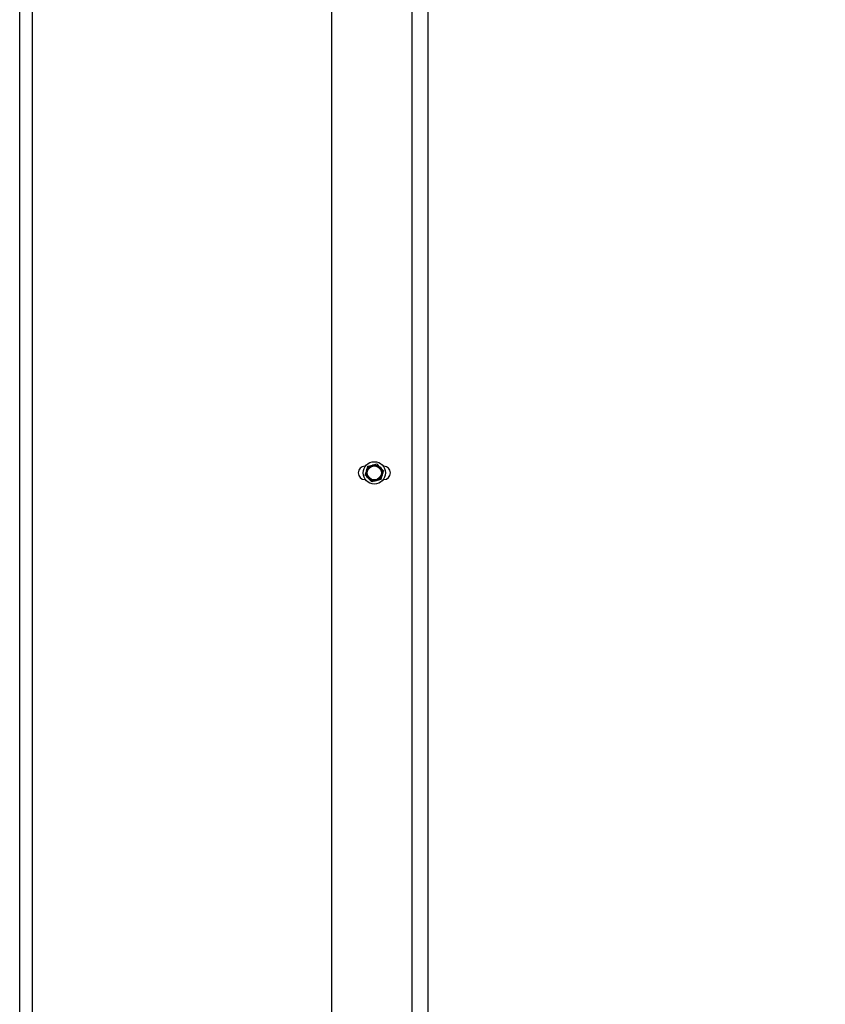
# Model space of a CAD drawing. Header units: inches. Extents: x 170 to 288, y 234 to 248.
# Tile 433 of 480: x 259.701 to 260.326, y 241.277 to 242.041. Entities that reach past the tile are written whole.
import ezdxf

# ---------------------------------------------------------------- set-up
doc = ezdxf.new("R2010")
doc.units = ezdxf.units.IN
doc.header["$LTSCALE"] = 0.25
doc.header["$MEASUREMENT"] = 0
doc.layers.add('ANNOTATIONS', color=1, linetype='Continuous')
doc.layers.add('STANDARD Z GUIDE MOTOR RH', color=7, linetype='Continuous')
doc.styles.add('ARIAL', font='arial.ttf', dxfattribs={"height": 0.09375})
doc.dimstyles.new('STANDARD$0', dxfattribs={"dimtxt": 0.09375, "dimasz": 0.09375, "dimexe": 0.03125, "dimexo": 0.046875, "dimgap": 0.09, "dimtad": 0, "dimtih": 1, "dimtoh": 1, "dimdec": 4, "dimzin": 0, "dimdsep": 46, "dimtxsty": 'ARIAL', "dimcen": 0.09, "dimadec": 0, "dimazin": 0, "dimtfac": 1, "dimtdec": 4, "dimtofl": 0, "dimtmove": 0, "dimatfit": 1, "dimfxl": 1, "dimtolj": 1, "dimtzin": 0, "dimarcsym": 0})

# ---------------------------------------------------------------- blocks, each defined once
blk = doc.blocks.new('*D53')
at = {"layer": 'ANNOTATIONS', "color": 0, "lineweight": -2, "transparency": 16777216}
for p, q in [((259.74769, 244.14378), (261.46263, 244.14378)), ((261.43138, 244.05003), (261.43138, 242.35904)), ((261.43138, 240.23319), (261.43138, 241.92418)), ((260.15394, 240.13944), (261.46263, 240.13944))]:
    blk.add_line(p, q, dxfattribs=at)
at = {"layer": 'ANNOTATIONS', "color": 0, "transparency": 16777216}
for points in [[(261.41575, 244.05003), (261.447, 244.05003), (261.43138, 244.14378)], [(261.41575, 240.23319), (261.447, 240.23319), (261.43138, 240.13944)]]:
    blk.add_solid(points, dxfattribs=at)
at = {"layer": 'defpoints', "color": 0, "transparency": 16777216}
for p in [(259.70081, 244.14378), (261.43138, 244.14378), (260.10706, 240.13944)]:
    blk.add_point(p, dxfattribs=at)
at = {"layer": 'ANNOTATIONS', "color": 0, "transparency": 16777216, "insert": (261.43138, 242.14161), "char_height": 0.09375, "attachment_point": 5, "style": 'ARIAL'}
blk.add_mtext('\\A1;OPENING \\PHEIGHT', dxfattribs=at)

msp = doc.modelspace()

# ---------------------------------------------------------------- linework, layer by layer
at = {"layer": 'STANDARD Z GUIDE MOTOR RH'}
for p, q in [((259.70081, 240.13944), (259.70081, 245.57528)), ((259.71045, 244.18944), (259.71045, 240.13944)), ((260.00498, 242.15111), (260.00498, 240.74778)), ((260.01728, 242.15111), (260.01728, 240.74778)), ((259.94248, 242.0863), (259.94248, 240.74176)), ((259.96889, 241.69465), (259.96852, 241.69465)), ((259.97084, 241.69467), (259.97435, 241.69552)), ((259.97786, 241.69637), (259.98034, 241.69375)), ((259.98311, 241.69465), (259.98274, 241.69465)), ((259.96852, 241.68424), (259.96889, 241.68424)), ((259.97377, 241.68252), (259.97128, 241.68514)), ((259.98079, 241.68421), (259.97728, 241.68337)), ((259.98274, 241.68424), (259.98311, 241.68424))]:
    msp.add_line(p, q, dxfattribs=at)
for radius in [0.00867, 0.00625, 0.00547]:
    msp.add_circle((259.97581, 241.68944), radius, dxfattribs=at)
for centre, start, end in [((259.96852, 241.68944), 90, 270), ((259.98311, 241.68944), 270, 90)]:
    msp.add_arc(centre, 0.00521, start, end, dxfattribs=at)
for points, knots in [([(259.96982, 241.69121), (259.96991, 241.69153), (259.97026, 241.6927), (259.97059, 241.69384), (259.97084, 241.69467)], [0, 0, 0, 0, 0.268652, 1, 1, 1, 1]), ([(259.97435, 241.69552), (259.97443, 241.69554), (259.97562, 241.69583), (259.97678, 241.69611), (259.97786, 241.69637)], [0, 0, 0, 0, 0.0701903, 1, 1, 1, 1]), ([(259.9688, 241.68775), (259.96888, 241.68804), (259.96922, 241.68917), (259.96956, 241.69034), (259.96982, 241.69121)], [0, 0, 0, 0, 0.257547, 1, 1, 1, 1]), ([(259.97128, 241.68514), (259.97123, 241.6852), (259.97039, 241.68608), (259.96956, 241.68695), (259.9688, 241.68775)], [0, 0, 0, 0, 0.070193, 1, 1, 1, 1]), ([(259.98034, 241.69375), (259.9804, 241.69369), (259.98124, 241.69281), (259.98206, 241.69194), (259.98283, 241.69114)], [0, 0, 0, 0, 0.070193, 1, 1, 1, 1]), ([(259.98181, 241.68768), (259.98155, 241.68681), (259.98121, 241.68563), (259.98087, 241.68451), (259.98079, 241.68421)], [0, 0, 0, 0, 0.742464, 1, 1, 1, 1]), ([(259.98283, 241.69114), (259.98258, 241.6903), (259.98225, 241.68916), (259.9819, 241.68799), (259.98181, 241.68768)], [0, 0, 0, 0, 0.731378, 1, 1, 1, 1]), ([(259.97728, 241.68337), (259.9772, 241.68335), (259.97601, 241.68306), (259.97485, 241.68278), (259.97377, 241.68252)], [0, 0, 0, 0, 0.070191, 1, 1, 1, 1])]:
    msp.add_open_spline(points, degree=3, knots=knots, dxfattribs=at)

# ---------------------------------------------------------------- dimensions: what is measured, and where the dimension line sits
at = {"layer": 'ANNOTATIONS'}
dim = msp.add_linear_dim(base=(261.43138, 244.14378), p1=(260.10706, 240.13944), p2=(259.70081, 244.14378), angle=90, text='OPENING \\PHEIGHT', dimstyle='STANDARD$0', dxfattribs=at)
dim.commit()
dim.dimension.update_dxf_attribs({"geometry": '*D53', "text_midpoint": (261.43138, 242.14161)})

doc.saveas('drawing.dxf')
